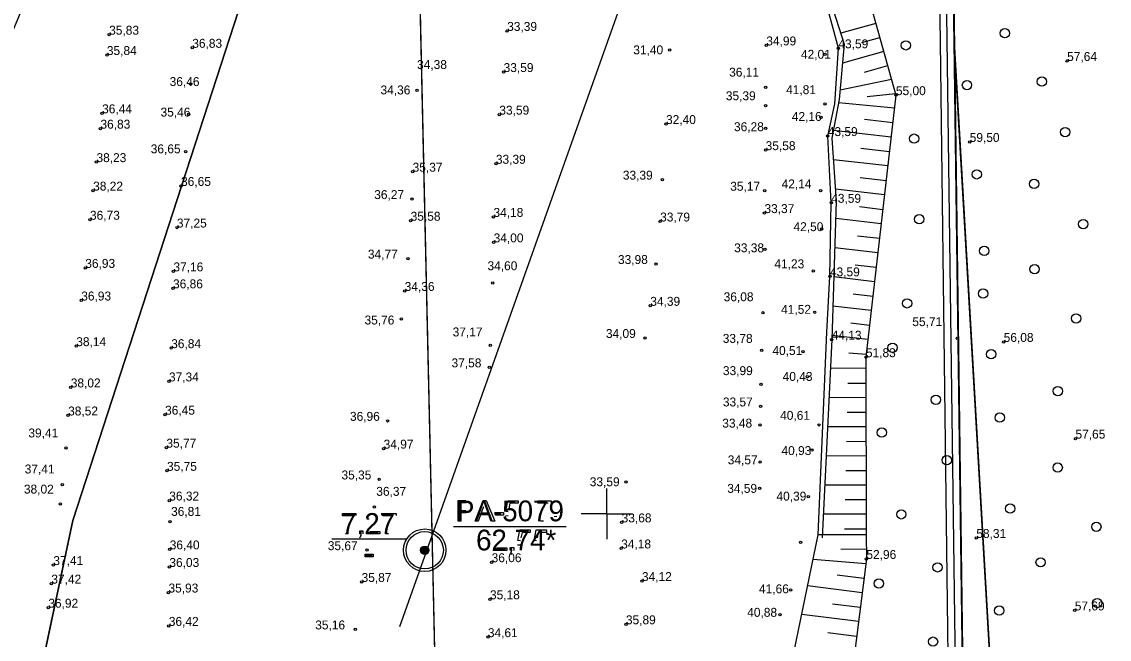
# Model space of a CAD drawing. Extents: x 700746 to 706058, y 6570320 to 6580460.
# Drawn here: x 703039.3 to 703338, y 6575665.5 to 6575835.2 of the extents above; entities that cross this region are included whole.
import ezdxf

# ---------------------------------------------------------------- set-up
doc = ezdxf.new("R2010")
doc.units = 0
for name, color, linetype in [('GEOLPUNKT', 7, 'Continuous'), ('HALJASTUS', 7, 'Continuous'), ('illumineerimisjooned', 7, 'Continuous'), ('kataster', 7, 'Continuous'), ('KORGUS-EH2000', 7, 'Continuous'), ('LIIKLUS', 7, 'Continuous'), ('Lõige', 7, 'Continuous'), ('Plokid', 7, 'Continuous'), ('RELJEEF', 7, 'Continuous'), ('Tmaad_maeeraldised_kehtivad', 7, 'Continuous'), ('VEEKOGU', 7, 'Continuous'), ('VORK', 7, 'Continuous'), ('VWX2_MV_PLOKK', 7, 'Continuous')]:
    doc.layers.add(name, color=color, linetype=linetype)

msp = doc.modelspace()

# ---------------------------------------------------------------- linework, layer by layer
at = {"layer": 'GEOLPUNKT'}
for p, q in [((703157.9, 6575696.56), (703188.81, 6575696.56)), ((703157.9, 6575696.56), (703188.81, 6575696.56)), ((703124.46, 6575693.15), (703144.77, 6575693.15)), ((703124.46, 6575693.15), (703144.77, 6575693.15))]:
    msp.add_line(p, q, dxfattribs=at)
for points in [[(703159.18, 6575697.96), (703159.18, 6575703.66), (703161.33, 6575703.66)], [(703161.4, 6575702.99), (703159.94, 6575702.99), (703159.94, 6575700.95)], [(703163.87, 6575697.96), (703166.07, 6575703.66), (703166.88, 6575703.66), (703169.21, 6575697.96), (703168.35, 6575697.96), (703167.69, 6575699.69), (703165.3, 6575699.69), (703164.68, 6575697.96), (703163.87, 6575697.96)], [(703166.15, 6575701.97), (703165.52, 6575700.3)], [(703165.52, 6575700.3), (703167.45, 6575700.3), (703166.86, 6575701.88)], [(703172.96, 6575700.57), (703172.3, 6575700.66), (703172.86, 6575703.59), (703175.69, 6575703.59), (703175.69, 6575702.92), (703173.42, 6575702.92), (703173.11, 6575701.39)], [(703181.08, 6575702.91), (703181.08, 6575703.59), (703184.77, 6575703.59), (703184.77, 6575703.04)], [(703183.87, 6575702.91), (703181.08, 6575702.91)], [(703127.43, 6575699.45), (703127.43, 6575700.13), (703131.12, 6575700.13), (703131.12, 6575699.58)], [(703130.22, 6575699.45), (703127.43, 6575699.45)], [(703134.78, 6575698.5), (703134.06, 6575698.58)], [(703138.49, 6575699.45), (703138.49, 6575700.13), (703142.18, 6575700.13), (703142.18, 6575699.58)], [(703141.28, 6575699.45), (703138.49, 6575699.45)], [(703161.4, 6575700.28), (703159.94, 6575700.28), (703159.94, 6575697.96), (703159.18, 6575697.96)], [(703159.94, 6575700.95), (703161.41, 6575700.95)], [(703169.45, 6575699.67), (703169.45, 6575700.38), (703171.6, 6575700.38), (703171.6, 6575699.67), (703169.45, 6575699.67)], [(703172.18, 6575699.46), (703172.91, 6575699.52)], [(703185.56, 6575699.28), (703186.24, 6575699.34)], [(703132.18, 6575694.5), (703132.18, 6575695.3), (703132.98, 6575695.3), (703132.98, 6575694.5)], [(703137.69, 6575695.17), (703137.69, 6575694.5), (703133.93, 6575694.5)], [(703134.9, 6575695.17), (703137.69, 6575695.17)], [(703176.26, 6575692.57), (703175.61, 6575692.66), (703176.16, 6575695.59), (703178.99, 6575695.59), (703178.99, 6575694.92), (703176.72, 6575694.92), (703176.41, 6575693.39)], [(703180.69, 6575692.57), (703180.04, 6575692.66), (703180.59, 6575695.59), (703183.42, 6575695.59), (703183.42, 6575694.92), (703181.15, 6575694.92), (703180.84, 6575693.39)], [(703182.6, 6575697.96), (703181.87, 6575697.96)], [(703128.94, 6575694.5), (703128.22, 6575694.5)], [(703132.33, 6575693.37), (703132.14, 6575693.67)], [(703132.58, 6575694.5), (703132.18, 6575694.5)], [(703140.01, 6575694.5), (703139.29, 6575694.5)], [(703168.05, 6575694.26), (703167.36, 6575694.21)], [(703169.6, 6575693.96), (703168.88, 6575694.04)], [(703172.52, 6575690.63), (703172.52, 6575689.96), (703168.75, 6575689.96)], [(703169.73, 6575690.63), (703172.52, 6575690.63)], [(703173.8, 6575688.83), (703173.6, 6575689.13)], [(703173.65, 6575689.96), (703173.65, 6575690.76), (703174.44, 6575690.76), (703174.44, 6575689.96)], [(703174.04, 6575689.96), (703173.65, 6575689.96)], [(703175.48, 6575691.46), (703176.22, 6575691.52)], [(703179.91, 6575691.46), (703180.64, 6575691.52)], [(703133.66, 6575688.21), (703133.66, 6575688.92), (703135.82, 6575688.92), (703135.82, 6575688.21), (703133.66, 6575688.21)]]:
    msp.add_lwpolyline(points, dxfattribs=at)
for radius in [5.84, 5.12, 1.15, 1.02, 0.896, 0.768, 0.64, 0.512, 0.384, 0.256, 0.128]:
    msp.add_circle((703150, 6575690), radius, dxfattribs=at)
at = {"layer": 'HALJASTUS'}
for centre in [(703309.31, 6575832.02), (703282.16, 6575828.7), (703298.92, 6575817.78), (703319.47, 6575818.76), (703325.88, 6575804.87), (703284.38, 6575803.07), (703301.61, 6575793.26), (703317.34, 6575790.63), (703285.8, 6575780.92), (703330.86, 6575779.59), (703303.67, 6575772.22), (703317.48, 6575767.21), (703303.35, 6575760.51), (703282.48, 6575757.82), (703328.87, 6575753.68), (703278.48, 6575745.63), (703305.56, 6575743.84), (703323.88, 6575733.73), (703290.38, 6575731.34), (703307.93, 6575726.44), (703275.51, 6575722.33), (703293.38, 6575714.73), (703323.83, 6575712.72), (703280.89, 6575699.86), (703310.78, 6575701.44), (703334.45, 6575696.45), (703290.85, 6575685.3), (703319.15, 6575686.68), (703274.72, 6575680.87), (703307.77, 6575673.44), (703334.69, 6575675.5), (703289.59, 6575664.89)]:
    msp.add_circle(centre, 1.28, dxfattribs=at)
at = {"layer": 'illumineerimisjooned'}
msp.add_lwpolyline([(703275.45, 6577071.68), (703358.03, 6576531.93), (703309.57, 6576228.79), (703291.69, 6575965.8), (703292.02, 6575933.77), (703296.8, 6575575.06), (702854, 6575511.22), (702839.23, 6575620.77), (702850.34, 6575977.31), (702784.78, 6576064.06), (702784.62, 6576095.83), (702844.43, 6576209.85), (702855.46, 6576267.3), (702846.53, 6576489.41), (702878.89, 6576547.09), (702976.89, 6576643.26), (702915.33, 6577059.56)], dxfattribs=at)
at = {"layer": 'kataster'}
msp.add_lwpolyline([(702852.27, 6575508.89), (702837.26, 6575620.73), (702848.38, 6575976.59), (702782.85, 6576063.35), (702782.57, 6576096.37), (702842.53, 6576210.56), (702853.4, 6576267.5), (702844.46, 6576489.93), (702877.29, 6576548.25), (702974.72, 6576643.9), (702913.57, 6577058.07), (702784.04, 6577102.84), (702746.48, 6577248.7), (702719.69, 6577297.36), (702713.81, 6577334.91), (703089.87, 6577211.79), (703231.53, 6577106.55), (703277.36, 6577072.83), (703360.09, 6576531.99), (703311.6, 6576228.52), (703293.62, 6575965.66), (703298.84, 6575573.29)], close=True, dxfattribs=at)
at = {"layer": 'KORGUS-EH2000'}
for centre in [(703172.64, 6575832.67), (703063.34, 6575831.63), (703086.16, 6575828.03), (703217.31, 6575827.39), (703243.81, 6575828.68), (703259.96, 6575826.21), (703263.6, 6575827.89), (703062.71, 6575826.04), (703326.43, 6575824.4), (703171.67, 6575821.37), (703085.68, 6575818.11), (703243.67, 6575817.19), (703147.9, 6575816.31), (703279.4, 6575815.02), (703243.61, 6575812.12), (703259.95, 6575812.6), (703061.41, 6575810.03), (703085.17, 6575809.79), (703170.49, 6575809.67), (703258.82, 6575808.89), (703060.95, 6575805.82), (703216.27, 6575807.08), (703243.66, 6575805.91), (703260.7, 6575803.78), (703084.35, 6575799.47), (703243.63, 6575799.91), (703299.67, 6575802.17), (703059.86, 6575796.62), (703146.68, 6575793.99), (703169.54, 6575796.17), (703215.29, 6575791.81), (703058.94, 6575788.81), (703083.09, 6575790.08), (703243.4, 6575788.76), (703258.73, 6575788.75), (703146.48, 6575786.47), (703261.63, 6575785.45), (703168.88, 6575781.58), (703243.3, 6575782.62), (703058.07, 6575780.79), (703081.94, 6575778.66), (703146.14, 6575780.52), (703214.65, 6575780.31), (703259.05, 6575778.25), (703168.93, 6575774.58), (703243.41, 6575772.62), (703145.38, 6575770.12), (703056.78, 6575767.57), (703080.99, 6575766.61), (703213.53, 6575768.63), (703256.69, 6575766.72), (703168.7, 6575763.38), (703261.28, 6575765.24), (703080.88, 6575761.95), (703144.5, 6575761.24), (703055.67, 6575758.61), (703211.95, 6575757.15), (703242.89, 6575755.22), (703257.1, 6575755.4), (703143.61, 6575753.53), (703054.3, 6575746.07), (703080.37, 6575745.52), (703167.99, 6575746.25), (703210.53, 6575748.31), (703261.77, 6575747.86), (703296.26, 6575748.24), (703309, 6575747.23), (703242.55, 6575744.88), (703253.88, 6575744.55), (703271.16, 6575743.04), (703167.74, 6575740.21), (703255.05, 6575737.65), (703052.8, 6575734.73), (703079.76, 6575736.38), (703242.35, 6575735.6), (703242.22, 6575729.51), (703052.07, 6575727.03), (703078.7, 6575727.24), (703139.82, 6575725.55), (703242.06, 6575724.41), (703258.28, 6575724.45), (703328.72, 6575720.67), (703051.48, 6575718.12), (703079.06, 6575718.18), (703138.72, 6575717.92), (703256.34, 6575717.53), (703242.12, 6575714.26), (703079.23, 6575711.82), (703050.47, 6575708.02), (703137.49, 6575709.45), (703205.27, 6575708.73), (703241.98, 6575707.02), (703079.84, 6575703.66), (703255.33, 6575704.72), (703049.96, 6575702.73), (703136.2, 6575701.85), (703080.02, 6575697.86), (703204.08, 6575697.66), (703253.21, 6575692.2), (703301.48, 6575693.38), (703079.98, 6575690.24), (703134.15, 6575690.03), (703203.95, 6575690.5), (703048.01, 6575685.93), (703168.38, 6575686.72), (703271.29, 6575687.61), (703079.88, 6575685.41), (703047.47, 6575680.85), (703132.66, 6575681.29), (703209.65, 6575681.54), (703079.63, 6575678.39), (703250.47, 6575679.08), (703046.63, 6575674.22), (703167.92, 6575676.54), (703247.53, 6575672.32), (703328.52, 6575673.47), (703079.72, 6575669.23), (703130.91, 6575668.25), (703205.25, 6575669.66), (703167.34, 6575666.13)]:
    msp.add_circle(centre, 0.32, dxfattribs=at)
at = {"layer": 'LIIKLUS'}
msp.add_line((703142.71, 6575667.98), (703142.71, 6575667.98), dxfattribs=at)
at = {"layer": 'Lõige'}
msp.add_lwpolyline([(703258.61, 6575994.21), (703143.06, 6575668.99)], dxfattribs=at)
at = {"layer": 'Plokid'}
msp.add_line((703155.2, 6575556.66), (703145.59, 6575981.92), dxfattribs=at)
for points in [[(703290.64, 6576959.22), (703356.01, 6576531.94), (703307.59, 6576229.01), (703289.69, 6575965.85), (703290.02, 6575933.75), (703291.51, 6575829.64), (703294.32, 6575609.52), (703294.77, 6575576.79), (703154.76, 6575556.6), (703019.06, 6575536.97), (703053.36, 6575698.14), (703145.59, 6575981.92), (703123.04, 6576234.88), (703120.61, 6576749.6), (703011.59, 6576989.47), (702968.34, 6577084.63), (702917.3, 6577059.88)], [(703294.02, 6575933.8), (703311.73, 6576015.89), (703324.97, 6576203.4), (703382.07, 6576503.63), (703406.89, 6576414.25), (703421.79, 6576214.16), (703443.8, 6575689.35), (703467.14, 6575602.46), (703308.25, 6575608.58), (703295.51, 6575829.03)]]:
    msp.add_lwpolyline(points, dxfattribs=at)
at = {"layer": 'RELJEEF'}
for p, q in [((703273.93, 6575834.7), (703264.25, 6575832.01)), ((703270.06, 6575829.47), (703275, 6575830.85)), ((703276.07, 6575826.99), (703264.72, 6575823.84)), ((703270.74, 6575821.36), (703277.14, 6575823.14)), ((703278.21, 6575819.29), (703264.07, 6575816.35)), ((703271.55, 6575814.67), (703279.29, 6575815.43)), ((703278.99, 6575811.47), (703263.64, 6575812.92)), ((703270.75, 6575808.39), (703278.54, 6575807.5)), ((703278.08, 6575803.52), (703262.21, 6575805.34)), ((703269.79, 6575800.45), (703277.63, 6575799.55)), ((703277.17, 6575795.58), (703262.23, 6575797.29)), ((703269.61, 6575792.42), (703276.72, 6575791.6)), ((703276.26, 6575787.63), (703262.79, 6575789.17)), ((703269.4, 6575784.39), (703275.81, 6575783.65)), ((703275.35, 6575779.68), (703262.86, 6575781.11)), ((703268.81, 6575776.4), (703274.9, 6575775.71)), ((703274.44, 6575771.73), (703262.6, 6575773.09)), ((703268.23, 6575768.42), (703273.99, 6575767.76)), ((703273.53, 6575763.78), (703262.33, 6575765.07)), ((703267.64, 6575760.43), (703273.08, 6575759.81)), ((703272.62, 6575755.84), (703262.07, 6575757.04)), ((703267.05, 6575752.45), (703272.17, 6575751.86)), ((703271.71, 6575747.89), (703261.81, 6575749.02)), ((703266.44, 6575744.25), (703271.26, 6575743.91)), ((703271.16, 6575739.92), (703261.39, 6575740.02)), ((703266.18, 6575735.91), (703271.17, 6575735.92)), ((703271.18, 6575731.92), (703261, 6575731.9)), ((703266, 6575727.91), (703271.19, 6575727.92)), ((703271.2, 6575723.92), (703260.61, 6575723.89)), ((703265.81, 6575719.91), (703271.21, 6575719.92)), ((703271.22, 6575715.92), (703260.22, 6575715.89)), ((703265.62, 6575711.91), (703271.23, 6575711.92)), ((703271.24, 6575707.92), (703259.83, 6575707.89)), ((703265.44, 6575703.91), (703271.25, 6575703.92)), ((703271.26, 6575699.92), (703259.44, 6575699.89)), ((703265.25, 6575695.91), (703271.27, 6575695.92)), ((703271.27, 6575694.26), (703258.04, 6575694.23)), ((703264.28, 6575690.39), (703271.28, 6575690.26)), ((703271.12, 6575686.27), (703256.65, 6575687.47)), ((703263.29, 6575683.22), (703270.62, 6575682.3)), ((703270.12, 6575678.33), (703255.16, 6575680.21)), ((703261.99, 6575675.32), (703269.62, 6575674.36)), ((703269.12, 6575670.39), (703253.55, 6575672.35)), ((703260.68, 6575667.42), (703268.62, 6575666.42))]:
    msp.add_line(p, q, dxfattribs=at)
for points in [[(703247.69, 6576093.18), (703243.06, 6576086.17), (703252.95, 6576077.09), (703261.8, 6576070.11), (703268.77, 6576058.43), (703271.33, 6576046.5), (703267.89, 6576026.92), (703271.05, 6575998.57), (703264.14, 6575971.19), (703269.54, 6575938.43), (703269.58, 6575918.85), (703263.25, 6575898.76), (703259.09, 6575888.52), (703257.21, 6575878.77), (703258.02, 6575871.08), (703262.5, 6575847.54), (703261.53, 6575840.5), (703265.2, 6575829.05), (703263.8, 6575813.78), (703261.82, 6575803.24), (703263.01, 6575785.91), (703261.77, 6575747.86), (703259.12, 6575693.43)], [(703265.55, 6576092.54), (703268.13, 6576079.38), (703288.06, 6576052.31), (703288.2, 6576001.12), (703276.32, 6575968.87), (703286.58, 6575930.06), (703272.81, 6575896.67), (703271.32, 6575870.93), (703270.82, 6575845.86), (703279.4, 6575815.02), (703271.16, 6575743.04), (703271.27, 6575694.26)], [(703271.27, 6575694.26), (703271.29, 6575687.61), (703264.74, 6575635.56), (703240.08, 6575620.8), (703201.63, 6575599.49), (703187.88, 6575582.42), (703170.42, 6575569.84), (703152.83, 6575568.35), (703127.76, 6575575.29), (703109.83, 6575576.41), (703038.52, 6575567.97)]]:
    msp.add_lwpolyline(points, dxfattribs=at)
at = {"layer": 'Tmaad_maeeraldised_kehtivad'}
msp.add_lwpolyline([(703277.3, 6577072.8), (703360.06, 6576531.93), (703311.56, 6576228.56), (703293.69, 6575965.74), (703294.02, 6575933.8), (703298.82, 6575573.33), (702852.29, 6575508.95), (702837.23, 6575620.66), (702848.32, 6575976.66), (702782.78, 6576063.39), (702782.61, 6576096.32), (702842.53, 6576210.52), (702853.45, 6576267.45), (702844.51, 6576489.89), (702877.28, 6576548.31), (702974.76, 6576643.97), (702913.53, 6577058.07)], dxfattribs=at)
at = {"layer": 'VEEKOGU'}
msp.add_lwpolyline([(703036.32, 6575583.79), (703040.53, 6575588.75), (703052.94, 6575583.59), (703076.93, 6575582), (703099.67, 6575587.67), (703122.01, 6575592.75), (703151.19, 6575591.99), (703172.86, 6575599.34), (703193.35, 6575612.26), (703209.69, 6575618.59), (703216.07, 6575622.09), (703230.76, 6575630.03), (703239.66, 6575637.4), (703248.18, 6575649.33), (703249.65, 6575653.36), (703258.05, 6575694.28), (703260.46, 6575749.88), (703261.28, 6575765.24), (703261.63, 6575785.45), (703260.7, 6575803.78), (703262.63, 6575812.64), (703263.6, 6575827.89), (703260.17, 6575840.76)], dxfattribs=at)
msp.add_lwpolyline([(703036.32, 6575583.79), (703040.53, 6575588.75), (703052.94, 6575583.59), (703076.93, 6575582), (703099.67, 6575587.67), (703122.01, 6575592.75), (703151.19, 6575591.99), (703172.86, 6575599.34), (703193.35, 6575612.26), (703209.69, 6575618.59), (703216.07, 6575622.09), (703230.76, 6575630.03), (703239.66, 6575637.4), (703248.18, 6575649.33), (703249.65, 6575653.36), (703258.05, 6575694.28), (703260.46, 6575749.88), (703261.28, 6575765.24), (703261.63, 6575785.45), (703260.7, 6575803.78), (703262.63, 6575812.64), (703263.6, 6575827.89), (703260.17, 6575840.76)], dxfattribs=at)
at = {"layer": 'VORK'}
for q in [(703200, 6575707), (703200, 6575707), (703193, 6575700), (703193, 6575700), (703207, 6575700), (703200, 6575693), (703207, 6575700), (703200, 6575693)]:
    msp.add_line((703200, 6575700), q, dxfattribs=at)
at = {"layer": 'VWX2_MV_PLOKK'}
for points in [[(703044.07, 6577449.05), (703125.37, 6577441.7), (703167.08, 6577172.26), (703170.22, 6577152.1), (703231.53, 6577106.55), (703277.36, 6577072.83), (703360.09, 6576531.99), (703311.6, 6576228.52), (703293.62, 6575965.66), (703294.04, 6575933.77), (703295.43, 6575829.7), (703298.36, 6575609.6), (703298.84, 6575573.29), (703155.29, 6575552.59), (703145.59, 6575981.92), (703123.04, 6576234.88), (703120.61, 6576749.6), (703011.59, 6576989.47), (703015.74, 6577110.88), (702996.73, 6577210.32)], [(703145.59, 6575981.92), (703053.36, 6575698.14), (703018.17, 6575532.81), (702852.27, 6575508.89), (702837.26, 6575620.73), (702848.38, 6575976.59), (702782.85, 6576063.35), (702782.57, 6576096.37), (702842.53, 6576210.56), (702853.4, 6576267.5), (702842.72, 6576158.42), (702865.95, 6575985.44), (702867.94, 6575888.34), (702866.03, 6575711.28), (702981.97, 6575701.33), (703059.38, 6575886.59), (703051.03, 6576091.21), (703067.36, 6576229.67), (703076.01, 6576303.02), (703101.31, 6576579.97), (703072.3, 6576854.63), (703072.13, 6576856.26), (703120.61, 6576749.6), (703123.04, 6576234.88)], [(703145.59, 6575981.92), (703053.36, 6575698.14), (703018.17, 6575532.81), (702852.27, 6575508.89), (702837.26, 6575620.73), (702848.38, 6575976.59), (702782.85, 6576063.35), (702782.57, 6576096.37), (702842.53, 6576210.56), (702853.4, 6576267.5), (702842.72, 6576158.42), (702865.95, 6575985.44), (702867.94, 6575888.34), (702866.03, 6575711.28), (702981.97, 6575701.33), (703059.38, 6575886.59), (703051.03, 6576091.21), (703067.36, 6576229.67), (703076.01, 6576303.02), (703101.31, 6576579.97), (703072.3, 6576854.63), (703072.13, 6576856.26), (703120.61, 6576749.6), (703123.04, 6576234.88)], [(703443.86, 6575689.39), (703467.13, 6575602.53), (703308.24, 6575608.65), (703295.44, 6575828.99), (703294.04, 6575933.77), (703311.73, 6576015.89), (703324.97, 6576203.33), (703382.07, 6576503.63), (703406.94, 6576414.24), (703421.77, 6576214.18)], [(703295.43, 6575829.7), (703308.25, 6575608.58), (703298.36, 6575609.6)]]:
    msp.add_lwpolyline(points, close=True, dxfattribs=at)
msp.add_lwpolyline([(703187.67, 6576999.67), (703190.39, 6576656.32), (703340.88, 6576657.54), (703360.09, 6576531.99), (703311.6, 6576228.52), (703293.62, 6575965.66), (703294.04, 6575933.77), (703295.43, 6575829.7), (703298.36, 6575609.6), (703298.84, 6575573.29), (703155.29, 6575552.59), (703018.17, 6575532.81), (703053.36, 6575698.14), (703145.59, 6575981.92), (703123.04, 6576234.88), (703120.61, 6576749.6), (703011.59, 6576989.47)], dxfattribs=at)
msp.add_lwpolyline([(703187.67, 6576999.67), (703190.39, 6576656.32), (703340.88, 6576657.54), (703360.09, 6576531.99), (703311.6, 6576228.52), (703293.62, 6575965.66), (703294.04, 6575933.77), (703295.43, 6575829.7), (703298.36, 6575609.6), (703298.84, 6575573.29), (703155.29, 6575552.59), (703018.17, 6575532.81), (703053.36, 6575698.14), (703145.59, 6575981.92), (703123.04, 6576234.88), (703120.61, 6576749.6), (703011.59, 6576989.47)], dxfattribs=at)

# ---------------------------------------------------------------- texts
at = {"layer": 'GEOLPUNKT'}
for s, p in [('PA-5079', (703158.57, 6575697.96)), ('7,27', (703127.05, 6575694.5)), ('62,74*', (703164.09, 6575689.96)), ('-', (703133.41, 6575686.5))]:
    msp.add_text(s, height=5.7, dxfattribs=at).set_placement(p)
at = {"layer": 'KORGUS-EH2000'}
for s, p in [('35,83 ', (703063.34, 6575831.63)), ('33,39 ', (703172.64, 6575832.67)), ('36,83 ', (703086.16, 6575828.03)), ('34,99 ', (703243.81, 6575828.68)), ('43,59 ', (703263.6, 6575827.89)), ('35,84 ', (703062.71, 6575826.04)), ('31,40 ', (703207.28, 6575826.24)), ('42,01 ', (703253.33, 6575825.01)), ('57,64 ', (703326.43, 6575824.4)), ('34,38 ', (703147.9, 6575822.2)), ('33,59 ', (703171.67, 6575821.37)), ('36,11 ', (703233.61, 6575820.11)), ('36,46 ', (703079.95, 6575817.52)), ('34,36 ', (703137.86, 6575815.22)), ('41,81 ', (703249.25, 6575815.29)), ('55,00 ', (703279.4, 6575815.02)), ('35,39 ', (703232.7, 6575813.62)), ('36,44 ', (703061.41, 6575810.03)), ('35,46 ', (703077.45, 6575809.13)), ('33,59 ', (703170.49, 6575809.67)), ('32,40 ', (703216.27, 6575807.08)), ('42,16 ', (703250.82, 6575807.94)), ('36,83 ', (703060.95, 6575805.82)), ('36,28 ', (703234.94, 6575805.12)), ('43,59 ', (703260.7, 6575803.78)), ('59,50 ', (703299.67, 6575802.17)), ('36,65 ', (703074.76, 6575799.04)), ('35,58 ', (703243.63, 6575799.91)), ('38,23 ', (703059.86, 6575796.62)), ('33,39 ', (703169.54, 6575796.17)), ('35,37 ', (703146.68, 6575793.99)), ('33,39 ', (703204.41, 6575791.81)), ('38,22 ', (703058.94, 6575788.81)), ('36,65 ', (703083.09, 6575790.08)), ('35,17 ', (703233.9, 6575788.76)), ('42,14 ', (703248.02, 6575789.41)), ('36,27 ', (703136.13, 6575786.47)), ('43,59 ', (703261.63, 6575785.45)), ('33,37 ', (703243.3, 6575782.62)), ('36,73 ', (703058.07, 6575780.79)), ('35,58 ', (703146.14, 6575780.52)), ('34,18 ', (703168.88, 6575781.58)), ('33,79 ', (703214.65, 6575780.31)), ('37,25 ', (703081.94, 6575778.66)), ('42,50 ', (703251.28, 6575777.66)), ('34,00 ', (703168.93, 6575774.58)), ('33,38 ', (703234.99, 6575771.85)), ('36,93 ', (703056.78, 6575767.57)), ('34,77 ', (703134.4, 6575770.12)), ('33,98 ', (703203.07, 6575768.63)), ('41,23 ', (703246.03, 6575767.47)), ('37,16 ', (703080.99, 6575766.61)), ('34,60 ', (703167.24, 6575766.93)), ('43,59 ', (703261.28, 6575765.24)), ('36,86 ', (703080.88, 6575761.95)), ('34,36 ', (703144.5, 6575761.24)), ('36,93 ', (703055.67, 6575758.61)), ('36,08 ', (703232.1, 6575758.4)), ('34,39 ', (703211.95, 6575757.15)), ('41,52 ', (703247.88, 6575754.95)), ('35,76 ', (703133.47, 6575752.02)), ('55,71 ', (703283.91, 6575751.57)), ('37,17 ', (703157.67, 6575748.74)), ('34,09 ', (703199.76, 6575748.31)), ('33,78 ', (703231.85, 6575746.97)), ('44,13 ', (703261.77, 6575747.86)), ('56,08 ', (703309, 6575747.23)), ('38,14 ', (703054.3, 6575746.07)), ('36,84 ', (703080.37, 6575745.52)), ('40,51 ', (703245.48, 6575743.63)), ('51,83 ', (703271.16, 6575743.04)), ('37,58 ', (703157.37, 6575740.24)), ('33,99 ', (703231.89, 6575738.11)), ('38,02 ', (703052.8, 6575734.73)), ('37,34 ', (703079.76, 6575736.38)), ('40,43 ', (703248.3, 6575736.52)), ('33,57 ', (703231.88, 6575729.51)), ('38,52 ', (703052.07, 6575727.03)), ('36,45 ', (703078.7, 6575727.24)), ('36,96 ', (703129.47, 6575725.55)), ('40,61 ', (703247.61, 6575725.83)), ('33,48 ', (703231.72, 6575723.69)), ('39,41 ', (703041.16, 6575720.99)), ('57,65 ', (703328.72, 6575720.67)), ('35,77 ', (703079.06, 6575718.18)), ('34,97 ', (703138.72, 6575717.92)), ('34,57 ', (703233.22, 6575713.6)), ('40,93 ', (703247.97, 6575716.15)), ('37,41 ', (703040.15, 6575711.09)), ('35,75 ', (703079.23, 6575711.82)), ('35,35 ', (703127.14, 6575709.45)), ('33,59 ', (703195.33, 6575707.58)), ('38,02 ', (703039.93, 6575705.57)), ('36,37 ', (703136.7, 6575704.95)), ('34,59 ', (703233.08, 6575705.77)), ('36,32 ', (703079.84, 6575703.66)), ('40,39 ', (703246.6, 6575703.64)), ('36,81 ', (703080.35, 6575699.44)), ('33,68 ', (703204.08, 6575697.66)), ('58,31 ', (703301.48, 6575693.38)), ('36,40 ', (703079.98, 6575690.24)), ('35,67 ', (703123.38, 6575690.03)), ('34,18 ', (703203.95, 6575690.5)), ('36,06 ', (703168.38, 6575686.72)), ('52,96 ', (703271.29, 6575687.61)), ('37,41 ', (703048.01, 6575685.93)), ('36,03 ', (703079.88, 6575685.41)), ('37,42 ', (703047.47, 6575680.85)), ('35,87 ', (703132.66, 6575681.29)), ('34,12 ', (703209.65, 6575681.54)), ('35,93 ', (703079.63, 6575678.39)), ('41,66 ', (703241.8, 6575678.18)), ('35,18 ', (703167.92, 6575676.54)), ('36,92 ', (703046.63, 6575674.22)), ('40,88 ', (703238.57, 6575671.72)), ('57,69 ', (703328.52, 6575673.47)), ('36,42 ', (703079.72, 6575669.23)), ('35,89 ', (703205.25, 6575669.66)), ('35,16 ', (703119.93, 6575668.25)), ('34,61 ', (703167.34, 6575666.13))]:
    msp.add_text(s, height=2.45, dxfattribs=at).set_placement(p)

doc.saveas('drawing.dxf')
